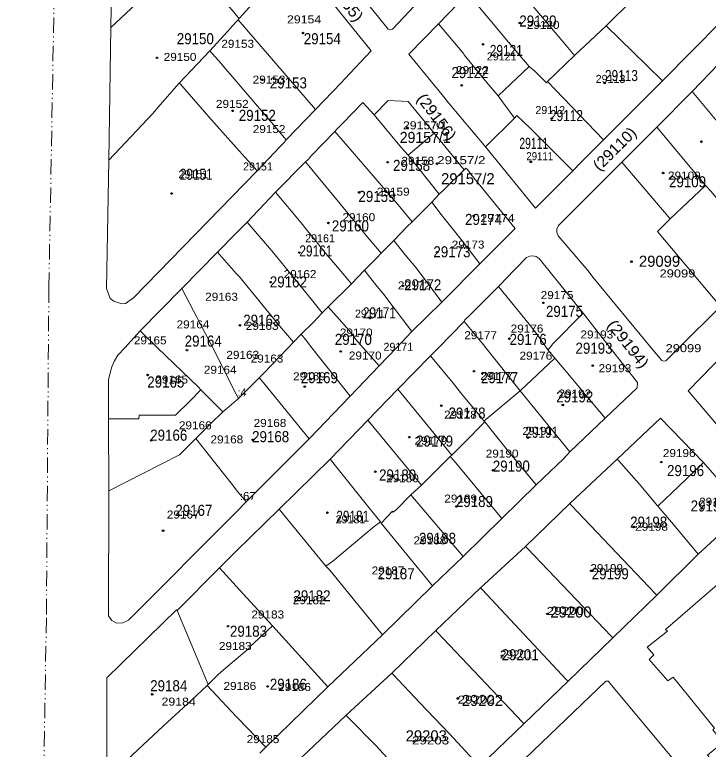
# Model space of a CAD drawing. Extents: x 650553 to 652508, y 239277 to 241647.
# Drawn here: x 650553 to 650778.4, y 239869.5 to 240108.2 of the extents above; entities that cross this region are included whole.
import ezdxf

# ---------------------------------------------------------------- set-up
doc = ezdxf.new("R2010")
doc.units = 0
doc.header["$PDMODE"] = 32
doc.header["$PDSIZE"] = 0.5
doc.linetypes.add('DASH_DOUBLE_DOT', pattern=[9.2, 5, -1.2, 0.3, -1.2, 0.3, -1.2])
for name, color, linetype in [('19', 7, 'Continuous'), ('20', 7, 'Continuous'), ('6', 7, 'Continuous')]:
    doc.layers.add(name, color=color, linetype=linetype)
for name, color, linetype, lineweight in [('3', 7, 'Continuous', 13), ('5', 7, 'Continuous', 13), ('52', 7, 'DASH_DOUBLE_DOT', 13)]:
    doc.layers.add(name, color=color, linetype=linetype, lineweight=lineweight)

msp = doc.modelspace()

# ---------------------------------------------------------------- linework, layer by layer
at = {"layer": '3'}
msp.add_line((650764.64, 239995.77), (650768.89, 240000), dxfattribs=at)
for points in [[(650684.63, 240112.92), (650675.75, 240103.49), (650675.1, 240103.3), (650674.4, 240103.48), (650650.06, 240133.8), (650633.1, 240154.9), (650625, 240165.49), (650615.76, 240175.61), (650607.07, 240186.25), (650597.22, 240198.38)], [(650627.03, 240147.87), (650627.81, 240146.98), (650628.91, 240145.67), (650629.67, 240144.63), (650632.98, 240140.56), (650635.6, 240137.45), (650644.17, 240127.09), (650668.82, 240096.43), (650660.31, 240087.35), (650659.16, 240086.06), (650650.76, 240077.36), (650641.23, 240067.58), (650640.54, 240066.69), (650639.28, 240065.35), (650631.76, 240057.45)], [(650722.23, 240045.33), (650706.03, 240065.22), (650694.03, 240079.52), (650692.93, 240080.91), (650681.09, 240095.37), (650690.7, 240105.26), (650700.25, 240115.22), (650709.61, 240125), (650719.43, 240135), (650720.58, 240136.24), (650728.45, 240144.48), (650729.01, 240145.07), (650730.35, 240146.28)], [(650766.31, 240143.8), (650775.98, 240134.27), (650792.47, 240117.44), (650792.29, 240115.83), (650763.49, 240086.71), (650744.41, 240067.5), (650736.33, 240059.47), (650735.05, 240058.07), (650734.43, 240057.51), (650722.23, 240045.33)], [(650584.86, 240142.48), (650584.29, 240104.07), (650583.64, 240060.91)], [(650759.88, 240000), (650740.86, 240022.94), (650739.4, 240024.93), (650729.67, 240036.3), (650729.21, 240037.48), (650729.21, 240038.5), (650729.71, 240039.69), (650750.35, 240060.27), (650761.69, 240071.64), (650773.2, 240083.22), (650784.6, 240095.08)], [(650625, 240037.24), (650628.51, 240040.8), (650637.74, 240050.52), (650647.51, 240060.35), (650648.34, 240061.16), (650649.44, 240062.48), (650657.06, 240070.24), (650657.81, 240071.1), (650659.47, 240072.69), (650666.13, 240079.61), (650669.85, 240075.68), (650674.43, 240080.34), (650680.93, 240079.99), (650689.31, 240069.65), (650699.1, 240057.74), (650699.66, 240058.33), (650700.15, 240057.85), (650701.25, 240056.35), (650715.62, 240038.7), (650704.14, 240027.25), (650691.81, 240014.78), (650682.04, 240005.29), (650677.08, 240000)], [(650631.76, 240057.45), (650591.67, 240016.17), (650589.02, 240014.36), (650587.79, 240014.29), (650585.23, 240015.14), (650584.02, 240016.02), (650582.84, 240019.26), (650583.64, 240060.91)], [(650771.89, 239986.02), (650791.8, 240006.47), (650800.06, 240014.9), (650819.81, 240034.14), (650833.3, 240047.34)], [(650625, 240037.24), (650618.92, 240031.08), (650607.31, 240019.25), (650593.83, 240005.47), (650588.77, 240000)], [(650690.71, 240000), (650699.08, 240008.55), (650699.32, 240009), (650700.87, 240010.46), (650710.23, 240019.89), (650711.06, 240020.75), (650712.43, 240022.15), (650719.33, 240029.32), (650720.4, 240029.78), (650721.4, 240029.83), (650722.45, 240029.57), (650723.44, 240028.98), (650737.76, 240011.23), (650746.57, 240000)], [(650782.37, 240013.42), (650768.89, 240000)], [(650588.77, 240000), (650586.49, 239997.53), (650585.4, 239995.75), (650584.59, 239993.81), (650583.99, 239991.83), (650583.54, 239989.53), (650583.49, 239976.93), (650583.55, 239953.51), (650583.51, 239912.87), (650584.56, 239911.4), (650586.1, 239910.55), (650588.19, 239910.57), (650590.01, 239911.5), (650625, 239946.59)], [(650625, 239946.59), (650628.27, 239949.87), (650648.69, 239970.36), (650662.08, 239984.24), (650671.5, 239994.05), (650677.08, 240000)], [(650625, 239933.84), (650638.93, 239947.52), (650655.51, 239963.83), (650667.78, 239976.41), (650677.57, 239986.48), (650688.1, 239997.33), (650690.71, 240000)], [(650746.57, 240000), (650755.43, 239988.73), (650755.33, 239986.98), (650744.89, 239977.09), (650733.47, 239966.21), (650731.38, 239963.86), (650724.78, 239957.6), (650722.46, 239955.48), (650711.31, 239944.45), (650698.75, 239932.17), (650688.83, 239922.64), (650672.51, 239906.75), (650654.73, 239889.78), (650634.64, 239870.25), (650632.64, 239868.3)], [(650759.88, 240000), (650763.33, 239995.85), (650763.92, 239995.65), (650764.64, 239995.77)], [(650908.41, 239883.02), (650883.34, 239858.18), (650864.77, 239879.28), (650855.55, 239889.77), (650845.58, 239901.42), (650836.36, 239911.69), (650810.07, 239942.07), (650801.92, 239951.45), (650792.87, 239961.83), (650784.09, 239971.6), (650771.89, 239986.02)], [(650762.84, 239977.13), (650748.77, 239963.83), (650733.41, 239949.35), (650719.05, 239935.4), (650704.44, 239921.94), (650689.85, 239908.09), (650675.57, 239894.28), (650660.72, 239880.56), (650646.18, 239866.8), (650631.73, 239853.39)], [(650775.13, 239932.91), (650788.329, 239945.049), (650790.275, 239947.215), (650788.627, 239949.191), (650776.82, 239962.65), (650762.84, 239977.13)], [(650625, 239933.84), (650619.55, 239928.48), (650605.85, 239914.63), (650605.55, 239914.81), (650582.94, 239892.73), (650582.97, 239859.88), (650582.91, 239831.62), (650582.97, 239830.06), (650583.67, 239828.56), (650584.81, 239827.53), (650586.87, 239826.85), (650588.87, 239827.33), (650590.42, 239828.19), (650591.35, 239829.14)], [(650636.99, 239798.79), (650647.09, 239808.65), (650661.42, 239822.51), (650675.67, 239836.3), (650689.76, 239849.94), (650704.11, 239863.97), (650718.5, 239877.81), (650732.86, 239891.63), (650747.4, 239905.68), (650761.67, 239919.63), (650775.13, 239932.91)], [(650758.53, 239902.67), (650765.192, 239907.872), (650764.516, 239908.49), (650788.613, 239929.179), (650789.086, 239928.488), (650795.35, 239933.7), (650797.42, 239931.11), (650799.14, 239932.39), (650804.99, 239925.16), (650803.46, 239923.73), (650817.53, 239907.6), (650818.21, 239908.05), (650821.441, 239904.446), (650826.146, 239908.699), (650835.897, 239897.399), (650830.96, 239893.24), (650834.46, 239889.42), (650833.85, 239888.76), (650847.66, 239872.31), (650849.29, 239873.74), (650855.37, 239866.92), (650854.34, 239866.07), (650856.61, 239863.11), (650871.916, 239846.694)], [(650758.53, 239902.67), (650760.73, 239900.19), (650759.19, 239898.72), (650765.32, 239891.73), (650766.99, 239892.99), (650780.49, 239876.39), (650779.94, 239875.79), (650783.12, 239871.78), (650778.188, 239867.604), (650787.995, 239856.292), (650792.37, 239860.72), (650795.54, 239856.63), (650796.29, 239857.11), (650810.17, 239840.72), (650808.48, 239839.35), (650814.17, 239832.2), (650815.19, 239833.07), (650817.72, 239830.34), (650834.635, 239810.007), (650871.916, 239846.694)], [(650580.38, 239689.62), (650580.75, 239734.46), (650612.1, 239763.93), (650627.06, 239777.69), (650640.68, 239790.82), (650654.82, 239804.68), (650668.76, 239818.06), (650682.12, 239830.96), (650716.35, 239864.08), (650745.15, 239891.65)], [(650745.15, 239891.65), (650745.93, 239891.69), (650768.36, 239864.8)]]:
    msp.add_lwpolyline(points, dxfattribs=at)
at = {"layer": '5'}
for p, q in [((650625, 240108.05), (650625.96, 240106.92)), ((650625.61, 240106.54), (650650.76, 240077.36)), ((650726.2, 240086.53), (650744.41, 240067.5)), ((650625, 240065.07), (650631.76, 240057.45)), ((650766.03, 240041.88), (650777.54, 240052.71)), ((650618.92, 240031.08), (650625, 240024.15)), ((650607.31, 240019.25), (650617.35, 240000)), ((650593.83, 240005.47), (650599.46, 240000)), ((650617.35, 240000), (650625, 239984.91)), ((650649.61, 240000), (650662.08, 239984.24)), ((650666.26, 240000), (650671.5, 239994.05)), ((650726.31, 239999.29), (650726.89, 240000)), ((650677.57, 239986.48), (650695.08, 239965.03)), ((650625, 239984.91), (650625.73, 239983.47)), ((650667.78, 239976.41), (650685.19, 239955.36)), ((650625, 239953.86), (650628.27, 239949.87)), ((650681.75, 239952.23), (650698.75, 239932.17)), ((650672.15, 239943.02), (650688.83, 239922.64)), ((650619.55, 239928.48), (650625, 239922.52)), ((650605.85, 239914.63), (650615.84, 239890.53)), ((650615.51, 239890.27), (650625, 239880.21))]:
    msp.add_line(p, q, dxfattribs=at)
for points in [[(650584.29, 240104.07), (650597.45, 240116.5), (650606.31, 240125.29), (650608.58, 240127.45), (650612.66, 240132.09), (650615.73, 240135.44), (650625, 240145.64)], [(650715.45, 240074.54), (650713.99, 240076.53), (650712.37, 240078.72), (650710.08, 240081.83), (650720.2, 240091.4), (650722, 240089.82), (650725.8, 240086.02), (650726.2, 240086.53), (650734.98, 240094.96), (650745.18, 240104.53), (650754.11, 240113.42), (650758.53, 240117.73), (650761.29, 240120.34), (650766.61, 240125.54), (650771.3, 240129.83), (650775.98, 240134.27)], [(650608.58, 240127.45), (650612.15, 240123.17), (650617, 240117.56), (650624.19, 240109.01), (650625, 240108.05)], [(650625, 240105.88), (650625.61, 240106.54), (650625.96, 240106.92), (650644.17, 240127.09)], [(650709.61, 240125), (650732.2, 240098.15), (650734.98, 240094.96)], [(650700.25, 240115.22), (650713.51, 240099.27), (650720.2, 240091.4)], [(650625, 240105.88), (650623.79, 240104.55), (650622.24, 240102.8), (650621.04, 240101.58), (650616.48, 240096.45), (650606.45, 240085.89), (650599.54, 240078.06), (650597.99, 240076.2), (650583.64, 240060.91)], [(650690.7, 240105.26), (650698.84, 240095.54), (650699.13, 240095.19), (650706.31, 240086.3), (650710.08, 240081.83)], [(650745.18, 240104.53), (650758.48, 240091.63), (650763.49, 240086.71)], [(650625, 240086.57), (650621.02, 240091.24), (650619.99, 240092.42), (650616.48, 240096.45)], [(650606.45, 240085.89), (650606.9, 240085.6), (650608.26, 240084.02), (650616.15, 240075.05), (650625, 240065.07)], [(650625, 240086.57), (650632.55, 240077.7), (650633.55, 240076.66), (650641.23, 240067.58)], [(650773.2, 240083.22), (650790.02, 240063.09), (650791.83, 240060.84), (650809.49, 240039.55)], [(650669.85, 240075.68), (650678.72, 240064.97), (650680.88, 240062.59), (650690.94, 240049.87)], [(650706.03, 240065.22), (650715.45, 240074.54), (650716.25, 240075.43), (650720.61, 240071.26), (650729.13, 240062.78), (650734.43, 240057.51)], [(650761.69, 240071.64), (650777.54, 240052.71), (650779.32, 240050.7), (650797.79, 240028.48)], [(650657.06, 240070.24), (650663.45, 240062.88), (650678.14, 240045.72), (650682.16, 240040.9)], [(650680.88, 240062.59), (650682.32, 240063.77), (650689.31, 240069.65)], [(650647.51, 240060.35), (650658.81, 240046.7), (650667.19, 240036.5), (650672.1, 240030.66)], [(650750.35, 240060.27), (650766.03, 240041.88), (650761.91, 240037.76), (650782.37, 240013.42)], [(650641.93, 240000), (650643.6, 240001.75), (650646.09, 240004.37), (650650.13, 240008.27), (650652.97, 240011.29), (650654.87, 240013.31), (650662.49, 240020.72), (650666.67, 240025.14), (650670.71, 240029.21), (650672.1, 240030.66), (650676.25, 240034.86), (650680.58, 240039.33), (650682.16, 240040.9), (650686.2, 240044.86), (650688.53, 240047.25), (650690.94, 240049.87), (650692.43, 240051.27), (650699.1, 240057.74)], [(650637.74, 240050.52), (650646.07, 240040.51), (650647.77, 240038.47), (650654.16, 240030.6), (650657.91, 240026.16), (650662.49, 240020.72)], [(650688.53, 240047.25), (650689.61, 240045.86), (650691.14, 240043.85), (650692.47, 240042.22), (650697.72, 240035.69), (650704.14, 240027.25)], [(650628.51, 240040.8), (650637.11, 240030.84), (650649.51, 240015.63), (650652.97, 240011.29)], [(650676.25, 240034.86), (650679.94, 240030.18), (650683.47, 240025.89), (650691.81, 240014.78)], [(650625, 240024.15), (650626.02, 240022.99), (650639.05, 240007.14), (650643.6, 240001.75)], [(650666.67, 240025.14), (650667.61, 240024.04), (650670.33, 240020.45), (650673, 240017.32), (650682.04, 240005.29)], [(650710.23, 240019.89), (650720.16, 240007.62), (650722.83, 240004.33), (650725.82, 240000)], [(650654.87, 240013.31), (650658.59, 240009.11), (650662.2, 240004.88), (650663.9, 240002.68), (650666.26, 240000)], [(650737.76, 240011.23), (650727.78, 240001.1), (650726.89, 240000)], [(650699.08, 240008.55), (650702.88, 240003.97), (650705.38, 240000.97), (650706.15, 240000)], [(650646.09, 240004.37), (650647.49, 240002.68), (650649.61, 240000)], [(650599.46, 240000), (650612.72, 239987.14), (650613.55, 239986.28), (650620.67, 239979.13), (650621.99, 239980.28), (650625, 239982.85)], [(650641.93, 240000), (650633.8, 239991.49), (650632.48, 239990.25), (650625.73, 239983.47), (650625, 239982.85)], [(650706.15, 240000), (650717.26, 239985.99), (650733.47, 239966.21)], [(650725.82, 240000), (650726.31, 239999.29), (650728.57, 239996.6), (650732.08, 239992.38), (650736.62, 239987.06), (650737.45, 239985.95), (650744.89, 239977.09)], [(650688.1, 239997.33), (650695.51, 239988.48), (650698.3, 239984.94), (650704.7, 239977.18), (650705.52, 239976.15), (650705.75, 239975.86), (650709.63, 239971.14), (650713.45, 239966.23), (650722.46, 239955.48)], [(650728.57, 239996.6), (650717.26, 239985.99), (650705.52, 239976.15)], [(650632.48, 239990.25), (650632.9, 239989.72), (650634.03, 239988.43), (650648.69, 239970.36)], [(650613.55, 239986.28), (650610.08, 239982.74), (650605.26, 239978.03), (650593.49, 239978.08), (650593.35, 239976.84), (650583.49, 239976.93)], [(650620.67, 239979.13), (650616.85, 239975.44), (650611.88, 239970.51), (650606.54, 239965.21), (650583.55, 239953.51)], [(650705.75, 239975.86), (650699.22, 239969.23), (650695.08, 239965.03), (650694.58, 239964.61), (650693.71, 239963.74), (650685.19, 239955.36), (650681.75, 239952.23), (650681.06, 239951.51), (650677.15, 239947.53), (650676.02, 239946.52), (650675.77, 239946.91), (650672.15, 239943.02), (650671.84, 239943.37), (650669.83, 239941.93), (650656.44, 239930.6), (650654.17, 239928.99)], [(650611.88, 239970.51), (650616.36, 239964.82), (650623.74, 239955.39), (650625, 239953.86)], [(650655.51, 239963.83), (650668.56, 239947.56), (650671.84, 239943.37)], [(650694.58, 239964.61), (650695.87, 239963.19), (650711.31, 239944.45)], [(650748.77, 239963.83), (650749.215, 239963.33), (650755.91, 239955.8), (650762.05, 239948.52), (650766.52, 239943.27)], [(650766.47, 239952.72), (650776.32, 239962.17), (650776.82, 239962.65)], [(650762.05, 239948.52), (650764.36, 239950.82), (650766.47, 239952.72)], [(650733.41, 239949.35), (650733.885, 239948.85), (650761.195, 239920.13), (650761.67, 239919.63)], [(650638.93, 239947.52), (650654.17, 239928.99), (650655.4, 239927.68), (650672.51, 239906.75)], [(650766.52, 239943.27), (650774.714, 239933.41), (650775.13, 239932.91)], [(650719.05, 239935.4), (650719.527, 239934.9), (650746.923, 239906.18), (650747.4, 239905.68)], [(650625, 239922.52), (650636.78, 239909.63), (650654.73, 239889.78)], [(650704.44, 239921.94), (650704.909, 239921.44), (650732.391, 239892.13), (650732.86, 239891.63)], [(650625, 239898.85), (650629.21, 239902.35), (650629.39, 239902.81), (650636.78, 239909.63)], [(650689.85, 239908.09), (650690.323, 239907.59), (650718.027, 239878.31), (650718.5, 239877.81)], [(650615.84, 239890.53), (650619.11, 239893.77), (650623.04, 239897.21), (650625, 239898.85)], [(650675.57, 239894.28), (650676.039, 239893.78), (650684.77, 239884.47), (650694.28, 239874.58)], [(650615.84, 239890.53), (650615.51, 239890.27), (650613.85, 239888.66), (650610.42, 239885.49), (650601.32, 239877.1), (650582.97, 239859.88)], [(650625, 239880.21), (650625.54, 239879.64), (650634.64, 239870.25)], [(650660.72, 239880.56), (650661.212, 239880.06), (650670.47, 239870.65), (650679.84, 239860.47)], [(650694.28, 239874.58), (650703.647, 239864.47), (650704.11, 239863.97)]]:
    msp.add_lwpolyline(points, dxfattribs=at)
at = {"layer": '52'}
msp.add_lwpolyline([(650605.404, 240765.589), (650575.102, 240622.376), (650564.111, 240019.547), (650563.292, 239912.239), (650561.967, 239831.306), (650558.948, 239635.138), (650557.76, 239590.469), (650555.824, 239499.761), (650555.114, 239481.758), (650553.994, 239393.396), (650554.019, 239393.395), (650553.222, 239318.763), (650553.006, 239301.006), (650586.911, 239277.281)], dxfattribs=at)
at = {"layer": '6'}
for p in [(650717.165, 240105.51), (650646.745, 240102.225), (650705.242, 240098.525), (650599.232, 240094.18), (650633.491, 240087.06), (650698.294, 240085.24), (650744.746, 240086.015), (650623.875, 240076.95), (650727.512, 240074.455), (650680.59, 240071.465), (650776.197, 240066.96), (650674.212, 240060.255), (650690.279, 240059.76), (650720.758, 240060.38), (650763.746, 240056.76), (650604.022, 240050.09), (650664.898, 240050.45), (650702.147, 240042.79), (650654.962, 240040.535), (650645.483, 240030.905), (650690.279, 240031.015), (650753.477, 240027.96), (650636.169, 240021.275), (650679.243, 240020.075), (650724.809, 240014.56), (650668.483, 240009.595), (650626.247, 240007.275), (650713.764, 240002.94), (650609.028, 239999.19), (650658.959, 239998.775), (650702.243, 239992.35), (650740.88, 239994.16), (650596.219, 239991.155), (650647.251, 239987.365), (650691.649, 239981.18), (650731.142, 239981.405), (650681.296, 239970.92), (650719.853, 239970.735), (650597.384, 239969.895), (650630.313, 239970.06), (650763.158, 239962.825), (650670.199, 239959.715), (650708.456, 239960.155), (650696.534, 239948.39), (650776.242, 239947.78), (650654.652, 239946.41), (650601.247, 239940.53), (650754.228, 239941.73), (650685.505, 239937.435), (650740.372, 239927.515), (650672.196, 239925.06), (650645.659, 239918.65), (650726.133, 239913.515), (650622.309, 239909.505), (650711.376, 239899.875), (650635.203, 239889.94), (650597.686, 239887.345), (650697.015, 239886.03), (650682.801, 239872.11)]:
    msp.add_point(p, dxfattribs=at)

# ---------------------------------------------------------------- texts
at = {"layer": '19'}
for s, rotation, width, p in [('(29155)', 308.341, 1.1, (650652.487, 240119.846)), ('(29156)', 307.106, 1.05, (650683.474, 240080.846)), ('(29110)', 44.911, 1.05, (650743.08, 240057.164)), ('(29194)', 308.114, 1.1, (650745.327, 240007.29))]:
    msp.add_text(s, height=3.6, rotation=rotation, dxfattribs=dict(at, width=width)).set_placement(p)
for s, width, p in [('29120', 0.9, (650717.018, 240104.336)), ('29150', 0.9, (650605.69, 240098.59)), ('29154', 0.9, (650646.959, 240098.59)), ('29121', 0.8, (650707.422, 240094.759)), ('29122', 0.9, (650694.945, 240087.576)), ('29113', 0.8, (650744.851, 240086.618)), ('29153', 0.9, (650635.923, 240084.224)), ('29152', 0.9, (650625.845, 240073.689)), ('29112', 0.8, (650726.978, 240073.627)), ('29157/1', 0.95, (650678.146, 240066.505)), ('29111', 0.7, (650717.018, 240064.591)), ('29158', 0.9, (650675.958, 240057.425)), ('29151', 0.8, (650606.651, 240054.534)), ('29109', 0.9, (650765.653, 240052.109)), ('29159', 0.9, (650664.715, 240047.352)), ('29174', 0.9, (650699.369, 240039.866)), ('29160', 0.9, (650656.077, 240037.774)), ('29161', 0.8, (650645.52, 240029.634)), ('29173', 0.9, (650689.086, 240029.353)), ('29162', 0.9, (650635.923, 240019.578)), ('29172', 0.9, (650679.593, 240018.62)), ('29171', 0.8, (650666.156, 240009.521)), ('29175', 0.9, (650725.66, 240010)), ('29163', 0.9, (650627.285, 240007.127)), ('29170', 0.9, (650657.038, 240000.902)), ('29176', 0.9, (650713.844, 240000.88)), ('29164', 0.9, (650608.255, 240000.344)), ('29193', 0.9, (650735.259, 239998.028)), ('29165', 0.9, (650596.093, 239987.015)), ('29169', 0.9, (650646, 239988.452)), ('29177', 0.9, (650704.546, 239988.451)), ('29192', 0.9, (650728.996, 239982.226)), ('29178', 0.9, (650693.988, 239976.958)), ('29166', 0.9, (650597.054, 239969.776)), ('29191', 0.8, (650718.943, 239970.733)), ('29168', 0.9, (650630.164, 239969.297)), ('29179', 0.9, (650683.431, 239967.86)), ('29190', 0.9, (650708.386, 239959.719)), ('29196', 0.9, (650765.011, 239958.283)), ('29180', 0.9, (650671.434, 239956.846)), ('29189', 0.9, (650696.389, 239948.227)), ('29197', 0.9, (650772.689, 239946.79)), ('29167', 0.9, (650605.212, 239945.354)), ('29181', 0.8, (650657.519, 239943.438)), ('29198', 0.9, (650753.014, 239941.523)), ('29188', 0.9, (650684.392, 239936.255)), ('29187', 0.9, (650670.956, 239924.763)), ('29199', 0.9, (650740.537, 239924.763)), ('29182', 0.9, (650643.603, 239917.58)), ('29183', 0.9, (650622.968, 239906.087)), ('29201', 0.9, (650711.266, 239898.425)), ('29184', 0.9, (650597.054, 239888.369)), ('29186', 0.9, (650635.925, 239888.848))]:
    msp.add_text(s, height=3.6, dxfattribs=dict(at, width=width)).set_placement(p)
for s, p in [('29157/2', (650691.582, 240053.097)), ('29099', (650755.887, 240026.282)), ('29200', (650727.101, 239912.312)), ('29202', (650698.309, 239883.581)), ('29203', (650680.074, 239872.088))]:
    msp.add_text(s, height=3.6, dxfattribs=at).set_placement(p)
at = {"layer": '20'}
for s, width, p in [('29154', 1.15, (650641.502, 240105.366)), ('29120', 1.1, (650719.438, 240103.568)), ('29153', 1.1, (650620.161, 240097.432)), ('29150', 1.1, (650601.433, 240093.175)), ('29122', 1.1, (650696.449, 240088.907)), ('29153', 1.1, (650630.356, 240085.79)), ('29152', 1.1, (650618.421, 240077.905)), ('29157/1', 1.15, (650679.186, 240070.945)), ('29152', 1.1, (650630.373, 240069.728)), ('29158', 1.1, (650678.69, 240059.41)), ('29157/2', 1.25, (650690.305, 240059.626)), ('29111', 0.9, (650719.297, 240060.917)), ('29109', 1.1, (650765.334, 240054.61)), ('29159', 1.1, (650670.715, 240049.385)), ('29160', 1.1, (650659.529, 240041.084)), ('29174', 1.15, (650704.361, 240040.814)), ('29173', 1.1, (650695.037, 240032.19)), ('29162', 1.1, (650640.425, 240022.6)), ('29099', 1.2, (650762.599, 240022.824)), ('29172', 1.1, (650677.517, 240018.935)), ('29163', 1.1, (650614.914, 240015.243)), ('29175', 1.1, (650723.961, 240015.804)), ('29164', 1.1, (650605.626, 240006.266)), ('29163', 1.1, (650628.123, 240005.783)), ('29176', 1.1, (650714.195, 240004.916)), ('29170', 1.1, (650658.693, 240003.627)), ('29177', 1.1, (650699.125, 240002.76)), ('29193', 1.1, (650736.879, 240002.989)), ('29165', 1.1, (650591.736, 240001.084)), ('29099', 1.2, (650764.559, 239998.54)), ('29163', 1.1, (650621.808, 239996.371)), ('29163', 1.1, (650629.692, 239995.168)), ('29170', 1.1, (650661.609, 239996.153)), ('29176', 1.1, (650717.073, 239996.097)), ('29193', 1.1, (650742.775, 239992.037)), ('29164', 1.1, (650614.486, 239991.539)), ('29165', 1.1, (650598.7, 239988.359)), ('29169', 1.1, (650643.47, 239989.406)), ('29177', 1.1, (650704.31, 239989.515)), ('29192', 1.1, (650729.722, 239983.81)), ('29178', 1.1, (650692.55, 239976.932)), ('29166', 1.1, (650606.373, 239973.479)), ('29168', 1.1, (650630.657, 239974.246)), ('29168', 1.1, (650616.648, 239968.901)), ('29179', 1.1, (650682.933, 239968.481)), ('29190', 1.1, (650706.096, 239964.292)), ('29196', 1.1, (650763.652, 239964.461)), ('29180', 1.1, (650673.695, 239956.286)), (':67', 1.05, (650626.226, 239950.509)), ('29189', 1.1, (650692.628, 239949.676)), ('29197', 1.1, (650775.43, 239948.646)), ('29167', 1.1, (650602.447, 239944.483)), ('29198', 1.1, (650754.68, 239940.532)), ('29188', 1.1, (650682.624, 239936.088)), ('29187', 1.1, (650669.018, 239926.312)), ('29199', 1.1, (650740.084, 239927.093)), ('29182', 1.1, (650643.406, 239916.662)), ('29183', 1.1, (650629.932, 239912.016)), ('29200', 1.25, (650725.928, 239913.183)), ('29183', 1.1, (650619.38, 239901.771)), ('29201', 1.1, (650710.686, 239899.024)), ('29186', 1.1, (650620.863, 239888.799)), ('29186', 1.1, (650638.641, 239888.449)), ('29184', 1.15, (650600.738, 239883.712)), ('29202', 1.25, (650696.968, 239884.345)), ('29185', 1.1, (650628.401, 239871.526)), ('29203', 1.25, (650682.126, 239871.097))]:
    msp.add_text(s, height=2.6, dxfattribs=dict(at, width=width)).set_placement(p)
for s, p in [('29121', (650706.453, 240093.327)), ('29113', (650741.821, 240086.035)), ('29112', (650722.225, 240075.901)), ('29151', (650627.229, 240057.578)), ('29151', (650606.222, 240055.038)), ('29161', (650647.411, 240034.243)), ('29171', (650663.597, 240009.772)), ('29171', (650672.87, 239998.987)), (':4', (650625.448, 239984.18)), ('29191', (650718.069, 239971.648)), ('29181', (650657.302, 239942.928))]:
    msp.add_text(s, height=2.6, dxfattribs=at).set_placement(p)

doc.saveas('drawing.dxf')
